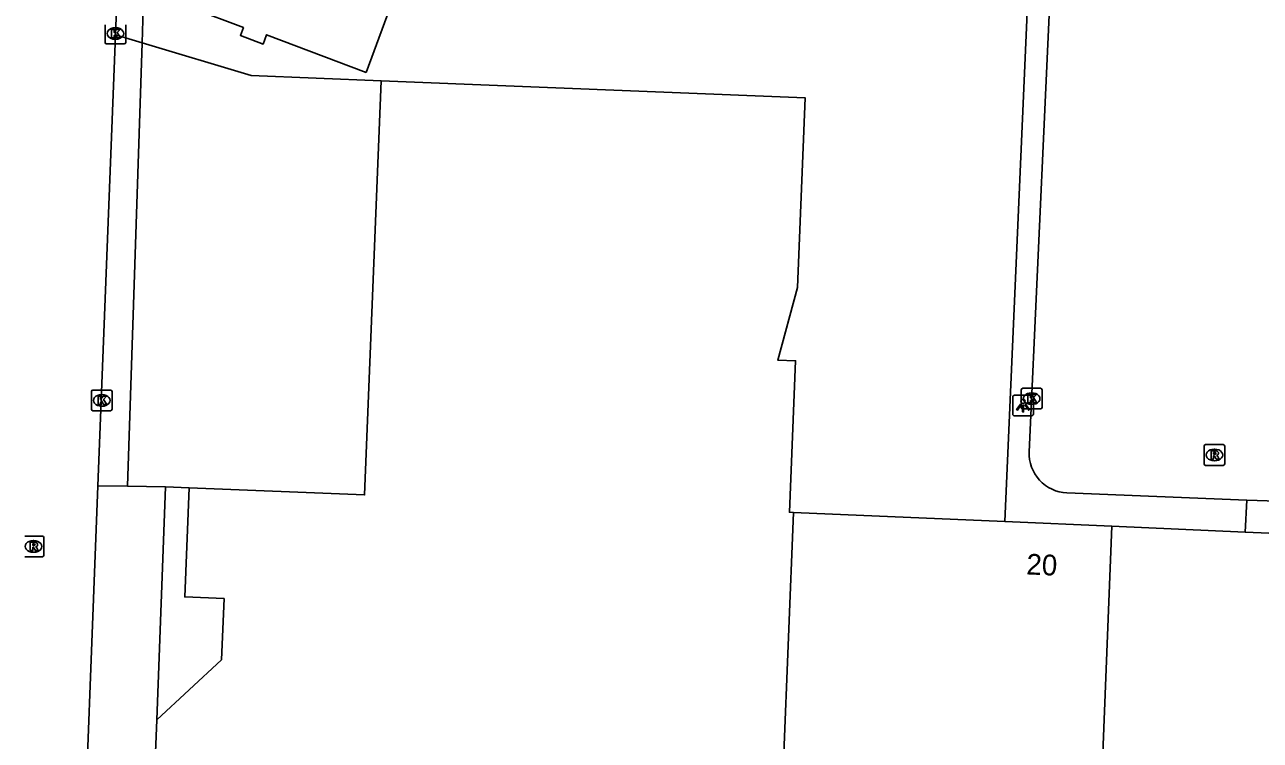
# Model space of a CAD drawing. Extents: x 161355 to 162026, y 386504 to 387459.
# Drawn here: x 161836.3 to 161895.9, y 387209.7 to 387244.2 of the extents above; entities that cross this region are included whole.
import ezdxf

# ---------------------------------------------------------------- set-up
doc = ezdxf.new("R2010")
doc.units = 0
for name, color, linetype in [('IMGEO_Kolk', 7, 'Continuous'), ('IMGEO_Lichtpunt', 7, 'Continuous'), ('IMGEO_Pand', 7, 'Continuous'), ('IMGEO_Pand_nummerreeks', 7, 'Continuous'), ('IMGEO_Parkeervlak_open', 7, 'Continuous'), ('IMGEO_Rijbaan_lokaal_open', 7, 'Continuous'), ('IMGEO_Rioolput', 7, 'Continuous'), ('IMGEO_Voetpad_open', 7, 'Continuous')]:
    doc.layers.add(name, color=color, linetype=linetype)

msp = doc.modelspace()

# ---------------------------------------------------------------- linework, layer by layer
at = {"layer": 'IMGEO_Kolk'}
for p, q in [((161840.185, 387243.395), (161840.185, 387244.247)), ((161840.673, 387244.101), (161840.698, 387244.101)), ((161841.186, 387244.247), (161841.186, 387243.395)), ((161840.696, 387243.541), (161840.671, 387243.541)), ((161841.112, 387243.321), (161840.26, 387243.321)), ((161839.526, 387225.683), (161839.526, 387226.535)), ((161839.601, 387226.609), (161840.453, 387226.609)), ((161840.014, 387226.389), (161840.039, 387226.389)), ((161840.527, 387226.535), (161840.527, 387225.683)), ((161884.404, 387225.769), (161884.404, 387226.621)), ((161884.479, 387226.695), (161885.331, 387226.695)), ((161884.892, 387226.475), (161884.917, 387226.475)), ((161885.405, 387226.621), (161885.405, 387225.769)), ((161840.453, 387225.609), (161839.601, 387225.609)), ((161840.037, 387225.829), (161840.012, 387225.829)), ((161885.331, 387225.695), (161884.479, 387225.695)), ((161884.915, 387225.915), (161884.89, 387225.915))]:
    msp.add_line(p, q, dxfattribs=at)
for points in [[(161840.185, 387243.395), (161840.185, 387244.247)], [(161840.506, 387244.021), (161840.629, 387244.021), (161840.629, 387243.87), (161840.759, 387244.021), (161840.923, 387244.021), (161840.777, 387243.87), (161840.93, 387243.621), (161840.778, 387243.621), (161840.693, 387243.785), (161840.629, 387243.718), (161840.629, 387243.621), (161840.506, 387243.621), (161840.506, 387244.021)], [(161841.186, 387244.247), (161841.186, 387243.395)], [(161841.112, 387243.321), (161840.26, 387243.321)], [(161839.526, 387225.683), (161839.526, 387226.535)], [(161839.601, 387226.609), (161840.453, 387226.609)], [(161839.847, 387226.309), (161839.97, 387226.309), (161839.97, 387226.158), (161840.1, 387226.309), (161840.264, 387226.309), (161840.118, 387226.158), (161840.271, 387225.909), (161840.119, 387225.909), (161840.034, 387226.073), (161839.97, 387226.006), (161839.97, 387225.909), (161839.847, 387225.909), (161839.847, 387226.309)], [(161840.527, 387226.535), (161840.527, 387225.683)], [(161884.404, 387225.769), (161884.404, 387226.621)], [(161884.479, 387226.695), (161885.331, 387226.695)], [(161884.725, 387226.395), (161884.848, 387226.395), (161884.848, 387226.244), (161884.978, 387226.395), (161885.142, 387226.395), (161884.996, 387226.244), (161885.149, 387225.995), (161884.997, 387225.995), (161884.912, 387226.159), (161884.848, 387226.092), (161884.848, 387225.995), (161884.725, 387225.995), (161884.725, 387226.395)], [(161885.405, 387226.621), (161885.405, 387225.769)], [(161840.453, 387225.609), (161839.601, 387225.609)], [(161885.331, 387225.695), (161884.479, 387225.695)]]:
    msp.add_lwpolyline(points, dxfattribs=at)
for centre, start, end in [((161840.262, 387243.397), 181.55205, 268.44795), ((161840.262, 387243.397), 181.55205, 268.44795), ((161841.11, 387243.397), 271.55205, 358.44795), ((161841.11, 387243.397), 271.55205, 358.44795), ((161839.603, 387226.533), 91.55205, 178.44795), ((161839.603, 387226.533), 91.55205, 178.44795), ((161840.451, 387226.533), 1.55205, 88.44795), ((161840.451, 387226.533), 1.55205, 88.44795), ((161884.481, 387226.619), 91.55205, 178.44795), ((161884.481, 387226.619), 91.55205, 178.44795), ((161885.329, 387226.619), 1.55205, 88.44795), ((161885.329, 387226.619), 1.55205, 88.44795), ((161839.603, 387225.685), 181.55205, 268.44795), ((161839.603, 387225.685), 181.55205, 268.44795), ((161840.451, 387225.685), 271.55205, 358.44795), ((161840.451, 387225.685), 271.55205, 358.44795), ((161884.481, 387225.771), 181.55205, 268.44795), ((161884.481, 387225.771), 181.55205, 268.44795), ((161885.329, 387225.771), 271.55205, 358.44795), ((161885.329, 387225.771), 271.55205, 358.44795)]:
    msp.add_arc(centre, 0.0765, start, end, dxfattribs=at)
for centre, major_axis, ratio, start_param, end_param in [((161840.672, 387243.821), (-0.387, 0.002), 0.722429, 4.712389, 7.853982), ((161840.697, 387243.821), (-0.39, 0.002), 0.717154, 1.570796, 4.712389), ((161840.013, 387226.109), (-0.387, 0.002), 0.722429, 4.712389, 7.853982), ((161840.038, 387226.109), (-0.39, 0.002), 0.717154, 1.570796, 4.712389), ((161884.891, 387226.195), (-0.387, 0.002), 0.722429, 4.712389, 7.853982), ((161884.916, 387226.195), (-0.39, 0.002), 0.717154, 1.570796, 4.712389)]:
    msp.add_ellipse(centre, major_axis=major_axis, ratio=ratio, start_param=start_param, end_param=end_param, dxfattribs=at)
at = {"layer": 'IMGEO_Lichtpunt'}
for p, q in [((161883.991, 387226.263), (161883.991, 387225.456)), ((161883.991, 387226.263), (161883.991, 387225.456)), ((161884.893, 387226.358), (161884.085, 387226.358)), ((161884.893, 387226.358), (161884.085, 387226.358)), ((161884.987, 387225.456), (161884.987, 387226.263)), ((161884.987, 387225.456), (161884.987, 387226.263)), ((161884.085, 387225.362), (161884.893, 387225.362)), ((161884.085, 387225.362), (161884.893, 387225.362))]:
    msp.add_line(p, q, dxfattribs=at)
for points in [[(161884.365, 387225.927), (161884.404, 387225.899), (161884.216, 387225.637), (161884.178, 387225.664), (161884.365, 387225.927)], [(161884.467, 387225.879), (161884.514, 387225.879), (161884.514, 387225.557), (161884.467, 387225.557), (161884.467, 387225.879)], [(161884.577, 387225.899), (161884.615, 387225.926), (161884.802, 387225.664), (161884.763, 387225.636), (161884.577, 387225.899)]]:
    msp.add_lwpolyline(points, dxfattribs=at)
msp.add_circle((161884.49, 387226.061), 0.0994, dxfattribs=at)
for centre, start, end in [((161884.085, 387226.263), 90, 180), ((161884.085, 387226.263), 90, 180), ((161884.893, 387226.263), 0, 90), ((161884.893, 387226.263), 0, 90), ((161884.085, 387225.456), 180, 270), ((161884.085, 387225.456), 180, 270), ((161884.893, 387225.456), 270, 0), ((161884.893, 387225.456), 270, 360)]:
    msp.add_arc(centre, 0.0946, start, end, dxfattribs=at)
at = {"layer": 'IMGEO_Pand'}
for points in [[(161852.786, 387241.939), (161847.981, 387243.759), (161847.812, 387243.312), (161846.718, 387243.727), (161846.862, 387244.107), (161844.374, 387245.049), (161846.249, 387250), (161846.857, 387251.606), (161851.261, 387250), (161851.727, 387251.3), (161855.241, 387250), (161857.823, 387249.045), (161856.297, 387244.918), (161854.177, 387245.701), (161852.786, 387241.939)], [(161853.512, 387241.534), (161852.716, 387221.548), (161844.247, 387221.885)], [(161853.512, 387241.534), (161873.975, 387240.72), (161873.611, 387231.555), (161872.652, 387228.059), (161873.51, 387228.025), (161873.217, 387220.706), (161873.416, 387220.697)], [(161844.247, 387221.885), (161844.037, 387216.62), (161845.933, 387216.545), (161845.815, 387213.587), (161842.679, 387210.691)], [(161872.208, 387190.609), (161873.416, 387220.697)], [(161873.416, 387220.697), (161883.606, 387220.257)], [(161883.606, 387220.257), (161888.775, 387220.034)], [(161887.589, 387189.996), (161888.775, 387220.034)], [(161888.775, 387220.034), (161895.205, 387219.756)], [(161895.205, 387219.756), (161899.039, 387219.591)], [(161842.679, 387210.691), (161842.272, 387200.466)]]:
    msp.add_lwpolyline(points, dxfattribs=at)
at = {"layer": 'IMGEO_Parkeervlak_open'}
for points in [[(161841.985, 387243.377), (161847.244, 387241.799), (161853.512, 387241.534)], [(161843.108, 387221.939), (161844.247, 387221.885)]]:
    msp.add_lwpolyline(points, dxfattribs=at)
at = {"layer": 'IMGEO_Rijbaan_lokaal_open'}
for points in [[(161840.693, 387243.752), (161840.936, 387250), (161841.037, 387254.414)], [(161885.961, 387251.114), (161885.987, 387250), (161884.787, 387223.629)], [(161839.846, 387221.983), (161840.693, 387243.752)], [(161839.011, 387200.583), (161839.846, 387221.983)], [(161886.611, 387221.643), (161895.286, 387221.3)], [(161895.286, 387221.3), (161896.777, 387221.241)]]:
    msp.add_lwpolyline(points, dxfattribs=at)
msp.add_arc((161886.687, 387223.543), 1.902, 177.41456, 267.71598, dxfattribs=at)
at = {"layer": 'IMGEO_Rioolput'}
for p, q in [((161893.225, 387223.048), (161893.225, 387223.9)), ((161893.3, 387223.974), (161894.152, 387223.974)), ((161893.713, 387223.754), (161893.738, 387223.754)), ((161894.226, 387223.9), (161894.226, 387223.048)), ((161893.736, 387223.194), (161893.711, 387223.194)), ((161894.152, 387222.974), (161893.3, 387222.974)), ((161836.31, 387219.56), (161837.162, 387219.56)), ((161836.723, 387219.34), (161836.748, 387219.34)), ((161837.236, 387219.486), (161837.236, 387218.634)), ((161837.162, 387218.56), (161836.31, 387218.56)), ((161836.746, 387218.78), (161836.721, 387218.78))]:
    msp.add_line(p, q, dxfattribs=at)
for points in [[(161893.225, 387223.048), (161893.225, 387223.9)], [(161893.3, 387223.974), (161894.152, 387223.974)], [(161894.226, 387223.9), (161894.226, 387223.048)], [(161893.814, 387223.672), (161893.562, 387223.674), (161893.562, 387223.274)], [(161893.562, 387223.274), (161893.686, 387223.274), (161893.686, 387223.436), (161893.697, 387223.436)], [(161893.74, 387223.593), (161893.686, 387223.593), (161893.686, 387223.512)], [(161893.686, 387223.512), (161893.738, 387223.512)], [(161893.744, 387223.407), (161893.815, 387223.274), (161893.955, 387223.274), (161893.89, 387223.4)], [(161894.152, 387222.974), (161893.3, 387222.974)], [(161836.31, 387219.56), (161837.162, 387219.56)], [(161836.824, 387219.258), (161836.572, 387219.26), (161836.572, 387218.86)], [(161836.572, 387218.86), (161836.696, 387218.86), (161836.696, 387219.022), (161836.707, 387219.022)], [(161836.75, 387219.179), (161836.696, 387219.179), (161836.696, 387219.098)], [(161836.696, 387219.098), (161836.748, 387219.098)], [(161836.754, 387218.993), (161836.825, 387218.86), (161836.965, 387218.86), (161836.9, 387218.986)], [(161837.236, 387219.486), (161837.236, 387218.634)], [(161837.162, 387218.56), (161836.31, 387218.56)]]:
    msp.add_lwpolyline(points, dxfattribs=at)
for centre, radius, start, end in [((161893.302, 387223.898), 0.0765, 91.55205, 178.44795), ((161893.302, 387223.898), 0.0765, 91.55205, 178.44795), ((161894.15, 387223.898), 0.0765, 1.55205, 88.44795), ((161894.15, 387223.898), 0.0765, 1.55205, 88.44795), ((161893.696, 387223.383), 0.0533, 26.02933, 88.69889), ((161893.722, 387223.701), 0.19, 274.7715, 282.96867), ((161893.746, 387223.497), 0.0964, 77.00612, 93.18647), ((161893.76, 387223.554), 0.0378, 276.66336, 79.67722), ((161893.813, 387223.562), 0.109, 350.36119, 89.41601), ((161893.811, 387223.562), 0.112, 277.58423, 350.98172), ((161893.795, 387223.347), 0.108, 29.51342, 73.79051), ((161893.302, 387223.05), 0.0765, 181.55205, 268.44795), ((161893.302, 387223.05), 0.0765, 181.55205, 268.44795), ((161894.15, 387223.05), 0.0765, 271.55205, 358.44795), ((161894.15, 387223.05), 0.0765, 271.55205, 358.44795), ((161837.16, 387219.484), 0.0765, 1.55205, 88.44795), ((161837.16, 387219.484), 0.0765, 1.55205, 88.44795), ((161836.706, 387218.969), 0.0533, 26.02933, 88.69889), ((161836.732, 387219.287), 0.19, 274.7715, 282.96867), ((161836.756, 387219.083), 0.0964, 77.00612, 93.18647), ((161836.77, 387219.14), 0.0378, 276.66336, 79.67722), ((161836.823, 387219.148), 0.109, 350.36119, 89.41601), ((161836.821, 387219.148), 0.112, 277.58423, 350.98172), ((161836.805, 387218.933), 0.108, 29.51342, 73.79051), ((161837.16, 387218.636), 0.0765, 271.55205, 358.44795), ((161837.16, 387218.636), 0.0765, 271.55205, 358.44795)]:
    msp.add_arc(centre, radius, start, end, dxfattribs=at)
for centre, major_axis, ratio, start_param, end_param in [((161893.712, 387223.474), (-0.387, 0.002), 0.722429, 4.712389, 7.853982), ((161893.737, 387223.474), (-0.39, 0.002), 0.717154, 1.570796, 4.712389), ((161836.722, 387219.06), (-0.387, 0.002), 0.722429, 4.712389, 7.853982), ((161836.747, 387219.06), (-0.39, 0.002), 0.717154, 1.570796, 4.712389)]:
    msp.add_ellipse(centre, major_axis=major_axis, ratio=ratio, start_param=start_param, end_param=end_param, dxfattribs=at)
at = {"layer": 'IMGEO_Voetpad_open'}
for points in [[(161883.606, 387220.257), (161884.913, 387250), (161885.021, 387252.453), (161874.812, 387253.034)], [(161843.039, 387251.065), (161843.001, 387250), (161842.863, 387246.106), (161842.053, 387246.125), (161841.985, 387243.377)], [(161840.693, 387243.752), (161841.985, 387243.377)], [(161841.275, 387221.964), (161841.985, 387243.377)], [(161839.846, 387221.983), (161841.275, 387221.964)], [(161843.108, 387221.939), (161841.275, 387221.964)], [(161842.679, 387210.691), (161843.108, 387221.939)], [(161895.286, 387221.3), (161895.205, 387219.756)]]:
    msp.add_lwpolyline(points, dxfattribs=at)

# ---------------------------------------------------------------- texts
at = {"layer": 'IMGEO_Pand_nummerreeks'}
msp.add_text('20', height=1, rotation=357.52969, dxfattribs=at).set_placement((161884.635, 387217.71))

doc.saveas('drawing.dxf')
